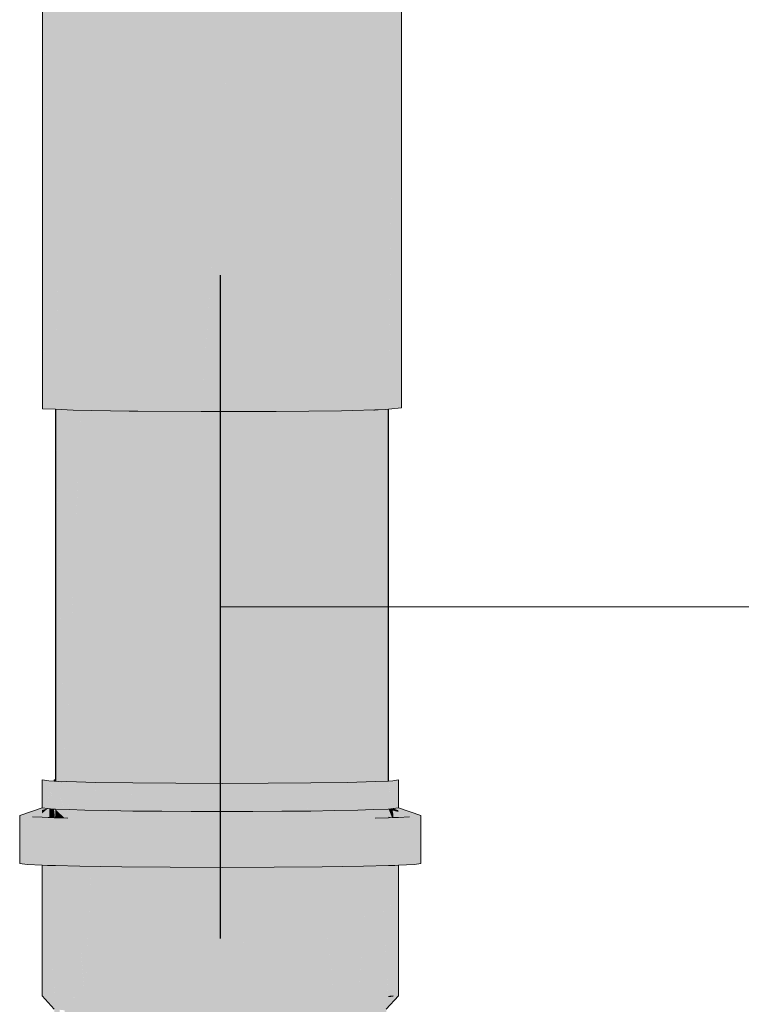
# Model space of a CAD drawing. Header units: millimetres. Extents: x 321 to 585, y -277 to 9.
# Tile 270 of 656: x 480.423 to 480.857, y -195.525 to -194.932. Entities that reach past the tile are written whole.
import ezdxf

# ---------------------------------------------------------------- set-up
doc = ezdxf.new("R2010")
doc.units = ezdxf.units.MM
doc.header["$MEASUREMENT"] = 0
for name, color, linetype, lineweight in [('TQ-Caixa sifonada', 9, 'Continuous', 18), ('TQ-Condutos', 3, 'Continuous', 25), ('TQ-Conexões', 9, 'Continuous', 18), ('TQ-Sentido conduto', 9, 'Continuous', 30), ('TQ-Textos conduto', 7, 'Continuous', 9)]:
    doc.layers.add(name, color=color, linetype=linetype, lineweight=lineweight)

msp = doc.modelspace()

# ---------------------------------------------------------------- hatches: boundary and pattern name
at = {"layer": 'TQ-Caixa sifonada', "linetype": 'Continuous'}
for points in [[(480.43759, -195.12613), (480.43636, -195.16647), (480.44419, -195.16681), (480.44419, -195.12643), (480.44419, -195.0564), (480.44419, -195.16681), (480.44493, -195.05808), (480.44468, -195.05752), (480.44493, -195.05808), (480.44419, -195.16681), (480.44605, -195.06059), (480.44944, -194.86802), (480.44605, -195.06059), (480.4449, -195.12646), (480.44419, -195.16681), (480.45486, -195.16729), (480.45486, -195.1269), (480.45384, -195.07808), (480.45486, -195.1269), (480.45486, -195.16729), (480.48867, -195.16789), (480.48938, -195.15791), (480.48867, -195.16789), (480.49384, -195.16793), (480.53194, -195.16818), (480.53194, -195.12846), (480.49153, -195.12773), (480.49267, -195.12775), (480.53194, -195.12846), (480.53194, -195.12802), (480.53194, -194.94231), (480.53194, -194.86255), (480.53194, -194.85772), (480.51706, -194.85772), (480.51239, -194.85772), (480.51213, -194.85772), (480.51099, -194.85772), (480.51737, -194.92919), (480.51097, -194.85772), (480.51645, -194.92836), (480.51097, -194.85772), (480.51074, -194.85772), (480.50636, -194.91928), (480.50035, -194.85772), (480.49013, -194.84897), (480.49215, -194.85772), (480.49017, -194.85772), (480.48895, -194.85772), (480.49041, -194.90491), (480.48895, -194.85772), (480.48876, -194.85772), (480.48924, -194.90386), (480.48876, -194.85772), (480.48867, -194.85772), (480.47288, -194.84337), (480.47666, -194.85772), (480.48867, -194.90335), (480.47666, -194.85772), (480.47368, -194.85772), (480.47556, -194.89154), (480.48867, -195.12768), (480.48867, -195.15631), (480.48867, -195.1284), (480.48867, -195.12768), (480.47556, -194.89154), (480.47368, -194.85772), (480.47208, -194.85772), (480.47046, -194.88695), (480.45916, -195.09003), (480.4758, -195.1274), (480.47582, -195.12745), (480.4758, -195.1274), (480.45916, -195.09003), (480.4571, -195.127), (480.46134, -195.12719), (480.47599, -195.12784), (480.4571, -195.127), (480.45673, -195.08457), (480.4571, -195.127), (480.45678, -195.08467), (480.4571, -195.127), (480.45916, -195.09003), (480.47046, -194.88695), (480.45629, -194.88722), (480.45616, -194.88837), (480.45694, -195.08504), (480.45616, -194.88837), (480.45533, -194.89569), (480.45531, -194.89583), (480.45509, -194.89782), (480.45508, -194.89787), (480.45509, -194.89782), (480.45531, -194.89583), (480.45533, -194.89569), (480.45616, -194.88837), (480.45629, -194.88722), (480.47046, -194.88695), (480.45763, -194.8754), (480.4561, -194.87403), (480.45514, -194.87316), (480.4561, -194.87403), (480.45763, -194.8754), (480.47046, -194.88695), (480.47288, -194.84337), (480.46025, -194.85239), (480.45596, -194.83787), (480.45486, -194.83751), (480.45486, -194.87291), (480.45486, -194.89981), (480.45486, -195.08038), (480.45405, -195.07856), (480.45055, -194.86903), (480.45405, -195.07856), (480.45486, -195.08038), (480.45486, -194.87291), (480.45486, -194.85772), (480.45286, -194.85772), (480.45036, -194.85772), (480.44962, -194.85772), (480.44851, -194.85772), (480.44631, -194.85772), (480.44625, -194.86516), (480.44631, -194.85772), (480.44576, -194.85772), (480.44366, -194.85772), (480.43799, -194.85772), (480.43639, -194.85772), (480.44, -195.047), (480.44556, -194.86453), (480.44419, -194.90947), (480.44, -195.047)], [(480.59674, -194.86576), (480.59795, -194.84705), (480.59556, -194.8473), (480.58461, -194.84845), (480.58522, -194.87241), (480.58461, -194.84845), (480.5785, -194.84909), (480.57718, -194.84923), (480.57718, -194.87706), (480.57863, -194.87622), (480.57718, -194.87706), (480.57718, -194.85772), (480.57396, -194.85772), (480.56075, -194.85772), (480.55502, -194.85772), (480.55253, -194.89129), (480.53985, -195.06179), (480.57718, -195.01042), (480.57923, -195.00759), (480.57718, -195.01042), (480.53985, -195.06179), (480.5349, -195.12838), (480.57718, -195.1279), (480.5349, -195.12838), (480.53194, -195.16818), (480.57718, -195.16809), (480.57978, -195.12787), (480.58838, -194.995)], [(480.53194, -195.16818), (480.53492, -195.12804), (480.53985, -195.06179), (480.54768, -194.95649), (480.55253, -194.89129), (480.55413, -194.86976), (480.55548, -194.85151), (480.55009, -194.85208), (480.54425, -194.85269), (480.54248, -194.85971), (480.55113, -194.86878), (480.54173, -194.86573), (480.55113, -194.86878), (480.54248, -194.85971), (480.54125, -194.8646), (480.54103, -194.8655), (480.53997, -194.86969), (480.54103, -194.8655), (480.54125, -194.8646), (480.54248, -194.85971), (480.54425, -194.85269), (480.53656, -194.8535), (480.53673, -194.8641), (480.53701, -194.8815), (480.53673, -194.8641), (480.53656, -194.8535), (480.53348, -194.85382), (480.53426, -194.8633), (480.53607, -194.88522), (480.5373, -194.90009), (480.53805, -194.94782), (480.53539, -194.94542), (480.53805, -194.94782), (480.5373, -194.90009), (480.53607, -194.88522), (480.53587, -194.88603), (480.53607, -194.88522), (480.53426, -194.8633), (480.53348, -194.85382), (480.53353, -194.86306), (480.5337, -194.89467), (480.53353, -194.86306), (480.53348, -194.85382), (480.53194, -194.85398), (480.53226, -194.86265), (480.53349, -194.8955), (480.53374, -194.90214), (480.53396, -194.94413), (480.53374, -194.90214), (480.53349, -194.8955), (480.53344, -194.89568), (480.53349, -194.8955), (480.53226, -194.86265), (480.53194, -194.85398), (480.53194, -194.86255), (480.53194, -194.90167), (480.53194, -194.90318), (480.53258, -194.94289), (480.53461, -195.069), (480.53258, -194.94289), (480.53194, -194.90318), (480.53194, -194.94231), (480.53194, -195.07268), (480.53194, -195.12802)], [(480.43636, -195.16647), (480.44, -195.047), (480.43636, -194.85625), (480.43636, -195.03882)], [(480.65277, -194.90637), (480.65277, -194.85772), (480.65027, -194.85772), (480.64883, -194.85772), (480.64835, -194.85772), (480.64811, -194.85772), (480.64662, -194.85772), (480.64454, -194.85772), (480.64365, -194.85772), (480.64341, -194.85772), (480.64372, -194.91884), (480.64341, -194.85772), (480.64331, -194.85772), (480.64046, -194.85772), (480.64038, -194.85772), (480.63947, -194.85772), (480.64331, -194.91939), (480.63947, -194.85772), (480.63652, -194.85772), (480.63183, -194.85772), (480.63018, -194.85772), (480.63859, -194.92589), (480.63018, -194.85772), (480.62427, -194.85772), (480.61789, -194.85772), (480.61751, -194.85772), (480.62646, -194.94259), (480.61751, -194.85772), (480.61662, -194.85772), (480.61658, -194.85772), (480.61781, -194.9545), (480.61658, -194.85772), (480.61383, -194.85772), (480.61658, -194.95619), (480.61383, -194.85772), (480.61376, -194.85772), (480.61279, -194.96141), (480.61378, -194.85592), (480.604, -194.90902), (480.59412, -194.9871), (480.604, -194.90902), (480.61345, -194.85772), (480.61068, -194.85772), (480.61049, -194.85772), (480.61048, -194.85783), (480.61049, -194.85772), (480.60672, -194.85772), (480.59726, -194.85772), (480.59674, -194.86576), (480.58838, -194.995), (480.59111, -195.01084), (480.58838, -194.995), (480.58342, -195.07156), (480.57978, -195.12787), (480.57975, -195.12839), (480.61122, -195.12752), (480.61658, -195.12737), (480.57975, -195.12839), (480.57718, -195.16809), (480.61658, -195.16764), (480.61835, -195.12732), (480.61829, -195.12853), (480.636, -195.12684), (480.61829, -195.12853), (480.61658, -195.16764), (480.64331, -195.16689), (480.64331, -195.12663), (480.64331, -195.12614), (480.64331, -195.16689), (480.64477, -195.16676), (480.64477, -195.126), (480.64477, -195.07318), (480.64395, -195.12608), (480.64724, -194.91399), (480.64477, -195.07318), (480.64477, -195.16676), (480.64811, -194.9128), (480.64531, -195.12595), (480.64477, -195.16676), (480.65277, -195.166), (480.65277, -195.12523)]]:
    msp.add_hatch(color=151, dxfattribs=at).paths.add_polyline_path(points)
at = {"layer": 'TQ-Condutos', "linetype": 'Continuous'}
for points in [[(480.4442, -195.12688), (480.44507, -195.16685), (480.45958, -195.16749)], [(480.58675, -195.39215), (480.6075, -195.16774), (480.57471, -195.12793), (480.57471, -195.16811), (480.57471, -195.39225)], [(480.61122, -195.16779), (480.63347, -195.16717), (480.61122, -195.12752)], [(480.4442, -195.16709), (480.44992, -195.38916), (480.44508, -195.16711), (480.44992, -195.38916), (480.45958, -195.16749), (480.45486, -195.16729), (480.44507, -195.16685), (480.44419, -195.16681)], [(480.44419, -195.39095), (480.44983, -195.39121), (480.44992, -195.38916), (480.44419, -195.16681), (480.44419, -195.39008)], [(480.636, -195.1671), (480.63347, -195.16717), (480.61939, -195.39174), (480.636, -195.3913)], [(480.63889, -195.39118), (480.64386, -195.16684), (480.636, -195.16759), (480.636, -195.39132)], [(480.636, -195.16759), (480.64331, -195.16689), (480.636, -195.1671)], [(480.64386, -195.16684), (480.63889, -195.39118), (480.64444, -195.39091)], [(480.64471, -195.39089), (480.64477, -195.39089), (480.64477, -195.16676), (480.64386, -195.16684)], [(480.64386, -195.16684), (480.64444, -195.39091), (480.64471, -195.39089)], [(480.45109, -195.39127), (480.46134, -195.39154), (480.46977, -195.39176), (480.46134, -195.1674), (480.45959, -195.16737), (480.44983, -195.39121)], [(480.46135, -195.16771), (480.46977, -195.39176), (480.46263, -195.16771), (480.46262, -195.16742), (480.46134, -195.1674)], [(480.46262, -195.16742), (480.46977, -195.39176), (480.47166, -195.3918)], [(480.46292, -195.16772), (480.46291, -195.16743), (480.46262, -195.16742)], [(480.46263, -195.16771), (480.47166, -195.3918), (480.46292, -195.16772), (480.46262, -195.16742)], [(480.46291, -195.16743), (480.46292, -195.16772), (480.47166, -195.3918), (480.48948, -195.16791), (480.48867, -195.16789)], [(480.48948, -195.1679), (480.47166, -195.3918), (480.49267, -195.39207), (480.5059, -195.39218), (480.53277, -195.3924), (480.53277, -195.16819), (480.52869, -195.16816), (480.49468, -195.16793), (480.49267, -195.16792)], [(480.53277, -195.16818), (480.53277, -195.39238), (480.5466, -195.39234), (480.57044, -195.1681), (480.53487, -195.16818)], [(480.57044, -195.1681), (480.54659, -195.39248), (480.57471, -195.39225), (480.57471, -195.16809)], [(480.61122, -195.1677), (480.6075, -195.16774), (480.58674, -195.39222), (480.61122, -195.39185)], [(480.63347, -195.16717), (480.61658, -195.16764), (480.61122, -195.16779), (480.61122, -195.39185), (480.61783, -195.39175), (480.61939, -195.39173), (480.63346, -195.16744)], [(480.55368, -195.44295), (480.54122, -195.44298), (480.57471, -195.52236)]]:
    msp.add_hatch(color=73, dxfattribs=at).paths.add_polyline_path(points)
at = {"layer": 'TQ-Conexões', "linetype": 'Continuous'}
for points in [[(480.65078, -195.52043), (480.6508, -195.44165), (480.65053, -195.44167), (480.6496, -195.44171), (480.64755, -195.44182), (480.64773, -195.5208), (480.63778, -195.5291), (480.64346, -195.52437), (480.64346, -195.52257), (480.64346, -195.52437), (480.64773, -195.5208), (480.64468, -195.52117), (480.64346, -195.52182), (480.62925, -195.52939), (480.64468, -195.52117), (480.64467, -195.52101), (480.636, -195.52125), (480.63552, -195.5213), (480.63552, -195.52148), (480.63552, -195.52126), (480.63558, -195.44211), (480.63527, -195.44212), (480.63283, -195.44218), (480.62639, -195.52152), (480.62636, -195.52182), (480.62072, -195.52971), (480.62636, -195.52182), (480.62635, -195.52152), (480.62256, -195.44237), (480.62127, -195.44239), (480.62256, -195.44237), (480.62094, -195.40857), (480.62014, -195.39172), (480.61911, -195.4086), (480.62014, -195.39172), (480.59808, -195.39205), (480.59991, -195.40892), (480.61705, -195.44246), (480.61221, -195.52191), (480.61221, -195.52205), (480.60753, -195.52992), (480.61221, -195.52205), (480.59805, -195.52229), (480.59434, -195.53014), (480.59805, -195.52229), (480.59807, -195.4427), (480.59647, -195.44271), (480.59128, -195.44276), (480.5806, -195.52242), (480.57809, -195.53025), (480.5806, -195.52242), (480.57553, -195.44289), (480.57394, -195.4429), (480.56875, -195.44291), (480.57112, -195.40916), (480.57553, -195.44289), (480.57338, -195.40914), (480.57231, -195.39227), (480.54457, -195.39234), (480.54699, -195.40935), (480.55179, -195.44295), (480.56315, -195.52254), (480.56183, -195.53039), (480.56315, -195.52254), (480.55009, -195.44296), (480.55179, -195.44295), (480.54698, -195.40922), (480.54457, -195.39234), (480.54215, -195.40922), (480.54456, -195.40922), (480.54455, -195.44297), (480.54451, -195.52254), (480.54447, -195.53039), (480.54451, -195.52254), (480.54455, -195.44297), (480.54285, -195.44296), (480.54455, -195.44297), (480.54456, -195.40922), (480.54215, -195.40922), (480.5373, -195.44295), (480.5203, -195.44291), (480.5187, -195.4429), (480.52588, -195.52254), (480.5271, -195.53039), (480.52588, -195.52254), (480.5187, -195.4429), (480.51347, -195.44289), (480.5083, -195.52242), (480.51072, -195.53025), (480.5083, -195.52242), (480.51347, -195.44289), (480.49758, -195.44275), (480.49598, -195.44274), (480.49075, -195.44269), (480.48944, -195.44268), (480.48515, -195.44265), (480.49073, -195.52229), (480.49434, -195.53014), (480.49073, -195.52229), (480.48515, -195.44265), (480.47633, -195.52205), (480.48093, -195.52992), (480.49433, -195.53844), (480.51071, -195.53856), (480.52709, -195.53867), (480.54445, -195.53867), (480.56181, -195.53867), (480.57807, -195.53856), (480.59433, -195.53844), (480.60752, -195.53822), (480.62071, -195.53799), (480.60752, -195.53822), (480.59433, -195.53844), (480.57807, -195.53856), (480.56181, -195.53867), (480.54445, -195.53867), (480.52709, -195.53867), (480.51071, -195.53856), (480.49433, -195.53844), (480.49841, -195.56783), (480.51614, -195.56582), (480.53723, -195.55885), (480.55841, -195.56354), (480.53723, -195.55885), (480.51614, -195.56582), (480.49841, -195.56783), (480.49433, -195.53844), (480.48093, -195.52992), (480.47633, -195.52205), (480.47632, -195.52189), (480.47147, -195.44245), (480.47016, -195.44243), (480.47147, -195.44245), (480.47633, -195.52205), (480.48515, -195.44265), (480.48889, -195.40892), (480.49077, -195.39205), (480.46837, -195.39172), (480.4694, -195.4086), (480.46837, -195.39172), (480.46754, -195.40857), (480.46587, -195.44237), (480.46195, -195.52163), (480.46194, -195.52182), (480.46751, -195.52971), (480.48092, -195.53822), (480.48257, -195.57078), (480.50468, -195.5899), (480.53167, -195.58824), (480.50468, -195.5899), (480.48257, -195.57078), (480.48092, -195.53822), (480.46751, -195.52971), (480.46194, -195.52182), (480.45246, -195.52148), (480.45868, -195.52939), (480.46751, -195.53799), (480.45868, -195.52939), (480.45246, -195.52148), (480.44299, -195.52117), (480.44124, -195.44184), (480.44063, -195.44181), (480.43856, -195.44172), (480.43617, -195.4416), (480.43616, -195.52043), (480.44347, -195.52842), (480.44347, -195.53672), (480.44666, -195.53705), (480.44666, -195.52875), (480.44985, -195.5291), (480.44984, -195.5374), (480.45868, -195.5377), (480.46101, -195.56061), (480.45868, -195.5377), (480.44984, -195.5374), (480.44823, -195.55758), (480.44825, -195.55831), (480.44823, -195.55758), (480.44984, -195.5374), (480.44817, -195.55517), (480.44788, -195.55824), (480.44827, -195.55913), (480.44788, -195.55824), (480.4483, -195.56039), (480.45216, -195.58021), (480.45837, -195.58219), (480.46991, -195.58201), (480.45837, -195.58219), (480.45485, -195.59397), (480.45765, -195.6033), (480.46879, -195.60508), (480.48671, -195.6051), (480.46879, -195.60508), (480.45765, -195.6033), (480.459, -195.61486), (480.46711, -195.62902), (480.47338, -195.62773), (480.48327, -195.62383), (480.47338, -195.62773), (480.46711, -195.62902), (480.48703, -195.65502), (480.49565, -195.64613), (480.51032, -195.63621), (480.52308, -195.61766), (480.54871, -195.60811), (480.56492, -195.58719), (480.5815, -195.56643), (480.56492, -195.58719), (480.54871, -195.60811), (480.52308, -195.61766), (480.51032, -195.63621), (480.49565, -195.64613), (480.48703, -195.65502), (480.51324, -195.67264), (480.52469, -195.66182), (480.53949, -195.6475), (480.55665, -195.63064), (480.57499, -195.61242), (480.59326, -195.59406), (480.61021, -195.5768), (480.60425, -195.55674), (480.61021, -195.5768), (480.6247, -195.56184), (480.61841, -195.5508), (480.6247, -195.56184), (480.63573, -195.5502), (480.62924, -195.5377), (480.63569, -195.55011), (480.63573, -195.5502), (480.63576, -195.55004), (480.63777, -195.5374), (480.63573, -195.5502), (480.64256, -195.54266), (480.64363, -195.54119), (480.64062, -195.53705), (480.64346, -195.53672), (480.64346, -195.52842)], [(480.43965, -195.40589), (480.44012, -195.39076), (480.43618, -195.3902)], [(480.43618, -195.3902), (480.43618, -195.39058), (480.43618, -195.40709), (480.43944, -195.41287), (480.43961, -195.40746), (480.43626, -195.39058)], [(480.43626, -195.39058), (480.43932, -195.40601), (480.43961, -195.40746), (480.43965, -195.40589)], [(480.44012, -195.39076), (480.43961, -195.40746), (480.4406, -195.41292), (480.44049, -195.40756)], [(480.44016, -195.39099), (480.44343, -195.40788), (480.4435, -195.39107), (480.4435, -195.39092), (480.44012, -195.39076)], [(480.44012, -195.39098), (480.44049, -195.40756), (480.44343, -195.40785)], [(480.4435, -195.39092), (480.44343, -195.40783), (480.4435, -195.40783)], [(480.44419, -195.49106), (480.44419, -195.39008), (480.44347, -195.52043)], [(480.44418, -195.39095), (480.44419, -195.39008), (480.4435, -195.3902), (480.4435, -195.39092)], [(480.4435, -195.39092), (480.44419, -195.39105), (480.45103, -195.39233), (480.45109, -195.39127), (480.44419, -195.39095)], [(480.4435, -195.39107), (480.44405, -195.39109), (480.44419, -195.39109), (480.44419, -195.39105), (480.4435, -195.39092)], [(480.4435, -195.39125), (480.4435, -195.40789), (480.44419, -195.39308), (480.45004, -195.40806), (480.45103, -195.39233), (480.44419, -195.39135), (480.45103, -195.39233), (480.44419, -195.39109), (480.44405, -195.39109), (480.4435, -195.39107)], [(480.44419, -195.39105), (480.44419, -195.39109), (480.45103, -195.39233), (480.44445, -195.3911)], [(480.44812, -195.44198), (480.44419, -195.50903), (480.44419, -195.52121), (480.4484, -195.44199), (480.45109, -195.39127)], [(480.45109, -195.39127), (480.45004, -195.40806), (480.45011, -195.40806)], [(480.45109, -195.39127), (480.4502, -195.40807), (480.45127, -195.4081), (480.45292, -195.41332), (480.45249, -195.40815)], [(480.46753, -195.40867), (480.46837, -195.39172), (480.45109, -195.39127)], [(480.45109, -195.39127), (480.45111, -195.39146), (480.45128, -195.39147)], [(480.45111, -195.39146), (480.45249, -195.40815), (480.46753, -195.40867), (480.45128, -195.39147)], [(480.49077, -195.39205), (480.48889, -195.40893), (480.49076, -195.40897)], [(480.49077, -195.39205), (480.49076, -195.40897), (480.49304, -195.40898), (480.51347, -195.44289), (480.51566, -195.40913), (480.51676, -195.39227)], [(480.51676, -195.39227), (480.51566, -195.40914), (480.51794, -195.40916), (480.5259, -195.40922), (480.54213, -195.40935), (480.54194, -195.40922)], [(480.54213, -195.40935), (480.54457, -195.39234), (480.51676, -195.39227)], [(480.59581, -195.40898), (480.59808, -195.39205), (480.57231, -195.39227), (480.57338, -195.40913), (480.59128, -195.44276)], [(480.59808, -195.39205), (480.59581, -195.40901), (480.59808, -195.40897), (480.59978, -195.40893), (480.59991, -195.40893)], [(480.63827, -195.41323), (480.63797, -195.40806), (480.63697, -195.39127), (480.62014, -195.39172), (480.62095, -195.40864), (480.6356, -195.40814), (480.63678, -195.4081)], [(480.64476, -195.40783), (480.64477, -195.39089), (480.63697, -195.39127), (480.638, -195.40865)], [(480.64477, -195.51678), (480.64477, -195.39089), (480.64468, -195.52117)], [(480.64477, -195.51678), (480.64469, -195.52044), (480.64477, -195.52043), (480.64743, -195.39076)], [(480.64743, -195.39099), (480.64743, -195.39076), (480.64477, -195.39089), (480.64479, -195.39106), (480.64708, -195.40754)], [(480.64477, -195.39106), (480.64477, -195.40782), (480.64708, -195.40754)], [(480.65041, -195.40714), (480.65081, -195.3902), (480.64743, -195.39076), (480.64709, -195.40754), (480.64747, -195.40771), (480.64747, -195.4075), (480.65028, -195.41282)], [(480.65081, -195.3902), (480.65041, -195.40696), (480.65081, -195.40709)], [(480.44419, -195.39308), (480.4435, -195.40783), (480.44419, -195.40785)], [(480.44419, -195.39308), (480.44981, -195.40805), (480.45004, -195.40806)], [(480.44419, -195.39308), (480.44419, -195.40787), (480.45001, -195.40859), (480.45004, -195.40806), (480.44981, -195.40806)], [(480.4271, -195.44117), (480.43617, -195.4416), (480.43617, -195.4312), (480.43618, -195.41276), (480.43036, -195.41256), (480.43618, -195.41276), (480.43618, -195.41039), (480.43618, -195.40935), (480.43618, -195.40833), (480.42268, -195.41174), (480.42267, -195.44055)], [(480.43959, -195.40746), (480.43618, -195.40709), (480.42268, -195.41174)], [(480.43618, -195.41039), (480.43618, -195.41276), (480.44103, -195.41293), (480.4435, -195.4119), (480.44107, -195.41292), (480.4435, -195.413), (480.4435, -195.41241), (480.4435, -195.413), (480.44419, -195.41226), (480.45212, -195.40832), (480.44419, -195.41208), (480.45212, -195.40832), (480.45207, -195.40832), (480.44419, -195.41161), (480.45248, -195.40814), (480.44419, -195.40787), (480.4435, -195.40785), (480.44301, -195.40783), (480.43959, -195.40746)], [(480.43959, -195.40746), (480.43618, -195.40833), (480.43618, -195.40935)], [(480.4393, -195.40771), (480.43915, -195.40771), (480.43618, -195.40935), (480.43618, -195.41039)], [(480.44049, -195.40756), (480.44058, -195.40773), (480.44301, -195.40783), (480.44343, -195.40785), (480.44274, -195.4078), (480.44343, -195.40785), (480.44313, -195.40782)], [(480.44049, -195.40756), (480.44049, -195.40772), (480.44058, -195.40773)], [(480.44049, -195.40775), (480.4406, -195.41292), (480.44341, -195.41301), (480.44343, -195.40788), (480.44059, -195.40775)], [(480.6508, -195.43478), (480.6508, -195.41279), (480.64477, -195.413), (480.63681, -195.41328), (480.64477, -195.43231), (480.63681, -195.41328), (480.64477, -195.41301), (480.64477, -195.41242), (480.6471, -195.41292), (480.64477, -195.41196), (480.63554, -195.40814), (480.62639, -195.40848), (480.61223, -195.40871), (480.59807, -195.40897), (480.62087, -195.41356), (480.59807, -195.40897), (480.58062, -195.40908), (480.56317, -195.40922), (480.58529, -195.41397), (480.60493, -195.41383), (480.58529, -195.41397), (480.56317, -195.40922), (480.54453, -195.40922), (480.5259, -195.40922), (480.54467, -195.41412), (480.56565, -195.41412), (480.54467, -195.41412), (480.5259, -195.40922), (480.50832, -195.40908), (480.49075, -195.40897), (480.47636, -195.40871), (480.46196, -195.40848), (480.46791, -195.41356), (480.48411, -195.41383), (480.5039, -195.41397), (480.52368, -195.41412), (480.5039, -195.41397), (480.48411, -195.41383), (480.46791, -195.41356), (480.46196, -195.40848), (480.44419, -195.41303), (480.4517, -195.41328), (480.44419, -195.41303), (480.44349, -195.43238), (480.44419, -195.43076), (480.44419, -195.43943), (480.44419, -195.43076), (480.44349, -195.43238), (480.44349, -195.44186), (480.44419, -195.44188), (480.45891, -195.44227), (480.48412, -195.44264), (480.51338, -195.44289), (480.54469, -195.44297), (480.57592, -195.44289), (480.60494, -195.44264), (480.62977, -195.44227), (480.64477, -195.44186), (480.64872, -195.44176), (480.6508, -195.44165)], [(480.4435, -195.40783), (480.4435, -195.40785), (480.44409, -195.40787)], [(480.4435, -195.40789), (480.4435, -195.413), (480.44415, -195.41303)], [(480.44419, -195.41226), (480.44352, -195.413), (480.44419, -195.41303), (480.44419, -195.41284), (480.44421, -195.41303), (480.46196, -195.40848), (480.45248, -195.40814)], [(480.44419, -195.41304), (480.44972, -195.41323), (480.44419, -195.40796)], [(480.45249, -195.40815), (480.45251, -195.40832), (480.45298, -195.40833), (480.46728, -195.41379), (480.46753, -195.40867), (480.46196, -195.40848)], [(480.5373, -195.44295), (480.54213, -195.40935), (480.51794, -195.40916)], [(480.6356, -195.40814), (480.62526, -195.4085), (480.62095, -195.40864), (480.62119, -195.41381), (480.63518, -195.41334), (480.63558, -195.40832)], [(480.66431, -195.41174), (480.6508, -195.40709), (480.64775, -195.40746), (480.66087, -195.41215), (480.65081, -195.40855), (480.65081, -195.40862), (480.65081, -195.40955), (480.64477, -195.40786), (480.64477, -195.40798), (480.6433, -195.408), (480.63554, -195.40814), (480.63704, -195.40876), (480.64477, -195.41196), (480.64712, -195.41293), (480.6508, -195.4128), (480.65081, -195.4101), (480.66028, -195.41223), (480.65081, -195.4101), (480.6508, -195.4128), (480.65743, -195.41256), (480.6508, -195.41279), (480.6508, -195.43478), (480.6508, -195.44165), (480.6605, -195.44117), (480.6643, -195.44055)], [(480.6447, -195.40783), (480.63554, -195.40814), (480.64477, -195.40798), (480.64477, -195.40786)], [(480.64775, -195.40746), (480.6447, -195.40783), (480.65081, -195.40862), (480.65081, -195.40855)], [(480.64477, -195.40785), (480.65081, -195.40955), (480.65081, -195.40862)], [(480.64708, -195.40754), (480.64493, -195.4078), (480.64696, -195.41294), (480.64707, -195.40773)], [(480.64708, -195.40775), (480.64698, -195.41293), (480.64712, -195.41292)], [(480.64709, -195.40754), (480.6471, -195.40773), (480.64742, -195.40771)], [(480.64742, -195.40771), (480.64747, -195.40771), (480.64709, -195.40754)], [(480.64709, -195.40775), (480.64712, -195.41292), (480.64748, -195.41291)], [(480.64742, -195.40771), (480.6471, -195.40773), (480.64747, -195.40774)], [(480.64748, -195.41292), (480.64747, -195.40774), (480.6471, -195.40775)], [(480.64747, -195.4075), (480.64748, -195.41291), (480.6478, -195.4129)], [(480.43946, -195.44176), (480.44349, -195.44186), (480.44349, -195.43238), (480.4435, -195.413), (480.43618, -195.41276), (480.43617, -195.4312), (480.43617, -195.4416)], [(480.44349, -195.43238), (480.44419, -195.41304), (480.4435, -195.41302)], [(480.44419, -195.41303), (480.44419, -195.41303), (480.4435, -195.413)], [(480.44389, -195.41302), (480.44419, -195.41303), (480.4435, -195.413)], [(480.44352, -195.413), (480.4435, -195.41301), (480.44419, -195.41303)], [(480.44389, -195.41302), (480.4435, -195.41301), (480.44419, -195.41304)], [(480.45532, -195.44217), (480.46194, -195.52182), (480.46586, -195.44245), (480.45292, -195.41332)], [(480.62636, -195.52182), (480.63283, -195.44218), (480.62119, -195.41381), (480.62256, -195.44246)], [(480.64477, -195.41242), (480.64477, -195.413), (480.64708, -195.41292)], [(480.64477, -195.413), (480.64477, -195.41301), (480.64712, -195.41293)], [(480.44299, -195.52117), (480.44348, -195.51333), (480.44343, -195.44186), (480.4433, -195.44186), (480.44124, -195.4418)], [(480.44348, -195.51333), (480.44347, -195.52119), (480.44419, -195.50903), (480.44806, -195.44198), (480.44793, -195.44198), (480.44419, -195.50192), (480.44793, -195.44198), (480.44419, -195.44188), (480.44396, -195.44188), (480.44349, -195.44186), (480.44343, -195.44186)], [(480.44419, -195.50903), (480.44812, -195.44198), (480.44806, -195.44198)], [(480.44421, -195.52084), (480.44419, -195.52121), (480.45246, -195.52148), (480.45246, -195.52122), (480.46192, -195.52165), (480.45415, -195.44214), (480.45163, -195.44208), (480.45088, -195.44206), (480.4506, -195.44205), (480.4484, -195.44199)], [(480.46192, -195.52165), (480.45446, -195.44215), (480.45415, -195.44214)], [(480.46192, -195.52165), (480.45532, -195.44217), (480.45446, -195.44215)], [(480.56315, -195.52254), (480.5518, -195.44299), (480.5501, -195.44298)], [(480.5806, -195.52242), (480.59128, -195.44276), (480.57553, -195.44289)], [(480.61117, -195.52193), (480.60318, -195.44265), (480.60198, -195.44266), (480.59807, -195.4427), (480.59805, -195.52209)], [(480.61219, -195.52192), (480.61122, -195.52193), (480.61219, -195.52191), (480.60348, -195.44265), (480.60318, -195.44265), (480.61117, -195.52193), (480.59805, -195.52209), (480.59805, -195.52229), (480.59911, -195.52227), (480.61221, -195.52205)], [(480.61219, -195.52191), (480.60358, -195.44265), (480.60348, -195.44265)], [(480.61221, -195.52205), (480.61705, -195.44246), (480.60358, -195.44266)], [(480.63885, -195.44202), (480.63641, -195.44209), (480.63552, -195.5213), (480.64463, -195.52044)], [(480.63552, -195.52148), (480.63641, -195.44209), (480.63558, -195.44211)], [(480.64463, -195.52044), (480.63998, -195.44199), (480.63915, -195.44201), (480.63885, -195.44202)], [(480.64468, -195.52117), (480.64473, -195.44187), (480.63998, -195.44199)], [(480.64773, -195.52015), (480.64728, -195.4418), (480.64718, -195.4418), (480.64638, -195.44182), (480.64477, -195.52043)], [(480.64477, -195.51678), (480.64635, -195.44182), (480.64477, -195.44186)], [(480.64773, -195.52015), (480.64755, -195.44179), (480.64728, -195.4418)], [(480.4435, -195.52081), (480.44347, -195.52119), (480.44419, -195.52121), (480.44419, -195.52084), (480.44419, -195.50903)], [(480.44301, -195.52079), (480.44299, -195.52117), (480.44347, -195.52119), (480.44347, -195.52081), (480.44348, -195.51333)], [(480.45246, -195.52122), (480.45246, -195.52146), (480.46194, -195.52182), (480.46192, -195.52165), (480.45786, -195.52156), (480.46192, -195.52165), (480.46134, -195.52162)], [(480.64463, -195.52044), (480.636, -195.52125), (480.64467, -195.52101)], [(480.64477, -195.52045), (480.64469, -195.52044), (480.64468, -195.52117), (480.64477, -195.52116), (480.64773, -195.5208), (480.64773, -195.52015)]]:
    msp.add_hatch(color=93, dxfattribs=at).paths.add_polyline_path(points)
at = {"layer": 'TQ-Sentido conduto', "linetype": 'Continuous'}
msp.add_hatch(color=7, dxfattribs=at).paths.add_polyline_path([(480.54337, -195.48583), (480.60808, -195.24435), (480.47867, -195.24435)])

# ---------------------------------------------------------------- linework, layer by layer
at = {"layer": 'TQ-Caixa sifonada'}
for p, q in [((480.43636, -194.85625), (480.43636, -195.03882)), ((480.65277, -195.12523), (480.65277, -194.90637)), ((480.43636, -195.03882), (480.43636, -195.16647)), ((480.65277, -195.166), (480.65277, -195.12523)), ((480.43636, -195.16647), (480.44419, -195.16681)), ((480.44419, -195.16681), (480.45486, -195.16729)), ((480.61658, -195.16764), (480.64331, -195.16689)), ((480.64331, -195.16689), (480.64477, -195.16676)), ((480.64477, -195.16676), (480.65277, -195.166)), ((480.45486, -195.16729), (480.48867, -195.16789)), ((480.48867, -195.16789), (480.49384, -195.16793)), ((480.49384, -195.16793), (480.53194, -195.16818)), ((480.53194, -195.16818), (480.57718, -195.16809)), ((480.57718, -195.16809), (480.61658, -195.16764))]:
    msp.add_line(p, q, dxfattribs=at)
at = {"layer": 'TQ-Condutos'}
for p, q in [((480.44419, -195.16681), (480.44419, -195.39008)), ((480.64477, -195.39089), (480.64477, -195.16676)), ((480.44419, -195.39008), (480.44419, -195.39095))]:
    msp.add_line(p, q, dxfattribs=at)
at = {"layer": 'TQ-Conexões'}
for p, q in [((480.44012, -195.39076), (480.43618, -195.3902)), ((480.43618, -195.3902), (480.43618, -195.39058)), ((480.43618, -195.39058), (480.43618, -195.40709)), ((480.4435, -195.39092), (480.44012, -195.39076)), ((480.44419, -195.39008), (480.4435, -195.3902)), ((480.4435, -195.3902), (480.4435, -195.39092)), ((480.44419, -195.39095), (480.4435, -195.39092)), ((480.45109, -195.39127), (480.44419, -195.39095)), ((480.46837, -195.39172), (480.45109, -195.39127)), ((480.49077, -195.39205), (480.46837, -195.39172)), ((480.51676, -195.39227), (480.49077, -195.39205)), ((480.54457, -195.39234), (480.51676, -195.39227)), ((480.57231, -195.39227), (480.54457, -195.39234)), ((480.59808, -195.39205), (480.57231, -195.39227)), ((480.62014, -195.39172), (480.59808, -195.39205)), ((480.63697, -195.39127), (480.62014, -195.39172)), ((480.64477, -195.39089), (480.63697, -195.39127)), ((480.64743, -195.39076), (480.64477, -195.39089)), ((480.65081, -195.3902), (480.64743, -195.39076)), ((480.65081, -195.40709), (480.65081, -195.3902)), ((480.43618, -195.40709), (480.42268, -195.41174)), ((480.43959, -195.40746), (480.43618, -195.40709)), ((480.44301, -195.40783), (480.43959, -195.40746)), ((480.4435, -195.40785), (480.44301, -195.40783)), ((480.4435, -195.40783), (480.4435, -195.40785)), ((480.44419, -195.40787), (480.4435, -195.40785)), ((480.45248, -195.40814), (480.44419, -195.40787)), ((480.46196, -195.40848), (480.45248, -195.40814)), ((480.47636, -195.40871), (480.46196, -195.40848)), ((480.49075, -195.40897), (480.47636, -195.40871)), ((480.50832, -195.40908), (480.49075, -195.40897)), ((480.5259, -195.40922), (480.50832, -195.40908)), ((480.54453, -195.40922), (480.5259, -195.40922)), ((480.56317, -195.40922), (480.54453, -195.40922)), ((480.58062, -195.40908), (480.56317, -195.40922)), ((480.59807, -195.40897), (480.58062, -195.40908)), ((480.61223, -195.40871), (480.59807, -195.40897)), ((480.62639, -195.40848), (480.61223, -195.40871)), ((480.63554, -195.40814), (480.62639, -195.40848)), ((480.6447, -195.40783), (480.63554, -195.40814)), ((480.64775, -195.40746), (480.6447, -195.40783)), ((480.6508, -195.40709), (480.64775, -195.40746)), ((480.66431, -195.41174), (480.6508, -195.40709)), ((480.42268, -195.41174), (480.42267, -195.44055)), ((480.43036, -195.41256), (480.43618, -195.41276)), ((480.43618, -195.41276), (480.43036, -195.41256)), ((480.4435, -195.413), (480.43618, -195.41276)), ((480.43618, -195.41276), (480.44103, -195.41293)), ((480.44419, -195.41303), (480.4435, -195.413)), ((480.4435, -195.41301), (480.44419, -195.41303)), ((480.4517, -195.41328), (480.44419, -195.41303)), ((480.44419, -195.41303), (480.4517, -195.41328)), ((480.64477, -195.413), (480.63681, -195.41328)), ((480.63681, -195.41328), (480.64477, -195.41301)), ((480.6508, -195.41279), (480.64477, -195.413)), ((480.64477, -195.41301), (480.64712, -195.41293)), ((480.64712, -195.41293), (480.6508, -195.4128)), ((480.65743, -195.41256), (480.6508, -195.41279)), ((480.6508, -195.4128), (480.65743, -195.41256)), ((480.6643, -195.44055), (480.66431, -195.41174)), ((480.42267, -195.44055), (480.4271, -195.44117)), ((480.4271, -195.44117), (480.43617, -195.4416)), ((480.43617, -195.4416), (480.43616, -195.52043)), ((480.43617, -195.4416), (480.43946, -195.44176)), ((480.43946, -195.44176), (480.44349, -195.44186)), ((480.44349, -195.44186), (480.44419, -195.44188)), ((480.44419, -195.44188), (480.45891, -195.44227)), ((480.45891, -195.44227), (480.48412, -195.44264)), ((480.48412, -195.44264), (480.51338, -195.44289)), ((480.51338, -195.44289), (480.54469, -195.44297)), ((480.54469, -195.44297), (480.57592, -195.44289)), ((480.57592, -195.44289), (480.60494, -195.44264)), ((480.60494, -195.44264), (480.62977, -195.44227)), ((480.62977, -195.44227), (480.64477, -195.44186)), ((480.64477, -195.44186), (480.64872, -195.44176)), ((480.64872, -195.44176), (480.6508, -195.44165)), ((480.65078, -195.52043), (480.6508, -195.44165)), ((480.6508, -195.44165), (480.6605, -195.44117)), ((480.6605, -195.44117), (480.6643, -195.44055)), ((480.43616, -195.52043), (480.44347, -195.52842)), ((480.64346, -195.52842), (480.65078, -195.52043))]:
    msp.add_line(p, q, dxfattribs=at)
at = {"layer": 'TQ-Sentido conduto'}
msp.add_lwpolyline([(480.54337, -195.08591), (480.54337, -195.48583)], dxfattribs=at)
at = {"layer": 'TQ-Textos conduto'}
msp.add_lwpolyline([(480.54337, -195.28587), (481.14337, -195.28587), (482.31233, -195.28587)], dxfattribs=at)

doc.saveas('drawing.dxf')
